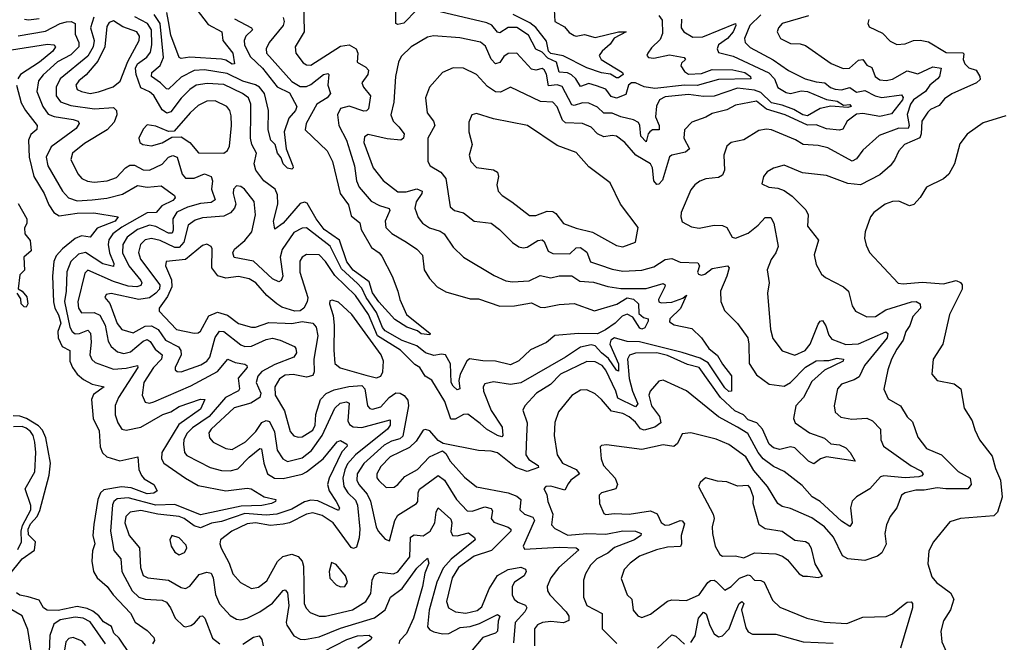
# Model space of a CAD drawing. Extents: x 1552033 to 1694788, y 811965 to 917215.
# Tile 361 of 632: x 1636574 to 1641212, y 893312 to 896243. Entities that reach past the tile are written whole.
import ezdxf

# ---------------------------------------------------------------- set-up
doc = ezdxf.new("R2010")
doc.units = 0

msp = doc.modelspace()

# ---------------------------------------------------------------- linework, layer by layer
at = {"layer": '0CON20XD'}
for points in [[(1637911.1, 896335), (1637913.5, 896186.5), (1637871.2, 896115), (1637874.7, 896084.7), (1637909.5, 896039.5), (1637925, 896030.4), (1637945, 896028.2), (1638085, 896118.1), (1638125, 896124.2), (1638159.5, 896105), (1638166.2, 896085), (1638163.2, 896043.2), (1638205, 896018.8), (1638216.2, 896005), (1638213.8, 895985), (1638185.9, 895945), (1638193.3, 895925), (1638225.9, 895885), (1638216.6, 895823.4), (1638206.7, 895813.2), (1638195, 895812.6), (1638125, 895836.4), (1638085, 895825.4), (1638071.6, 895795), (1638077.8, 895745), (1638112.8, 895675), (1638129.3, 895625), (1638150.4, 895555), (1638160.3, 895485), (1638172.5, 895455), (1638229.4, 895389.4), (1638267.9, 895367.9), (1638314.7, 895354.7), (1638317.2, 895345), (1638295.9, 895295), (1638299.1, 895265), (1638326.3, 895236.3), (1638395.8, 895195), (1638445, 895162.2), (1638471.3, 895135), (1638478.5, 895065), (1638503.6, 895025), (1638540.9, 894985), (1638581.3, 894961.3), (1638695, 894928.5), (1638735, 894928.2), (1638835, 894894.3), (1638905, 894895.6), (1638985, 894910.6), (1639025, 894890.2), (1639045, 894887.6), (1639115, 894901.8), (1639185, 894906.6), (1639281.9, 894871.9), (1639386, 894904), (1639435, 894933.2), (1639465, 894926.8), (1639489.1, 894905), (1639490.5, 894860.5), (1639511.7, 894841.7), (1639534.2, 894834.2), (1639535, 894823.3), (1639518.3, 894791.7), (1639505, 894785.6), (1639495, 894790.8), (1639462, 894842), (1639435, 894857.3), (1639412.3, 894847.7), (1639379.1, 894815), (1639333.6, 894783.6), (1639296.2, 894763.8), (1639205.4, 894765.4), (1639095, 894757), (1639055, 894723.3), (1638980.4, 894689.6), (1638925, 894637.8), (1638885, 894618.8), (1638815, 894635.7), (1638755, 894636.4), (1638693.4, 894646.6), (1638680.4, 894635), (1638648.3, 894575), (1638641.9, 894545), (1638646.5, 894505), (1638635, 894500.6), (1638615, 894518.5), (1638606.9, 894535), (1638602.6, 894622.6), (1638579.5, 894665), (1638561.5, 894668.5), (1638525, 894662.6), (1638485, 894674.1), (1638445, 894707.3), (1638375, 894732.4), (1638295, 894778.3), (1638283.3, 894793.3), (1638254.2, 894865), (1638205.4, 894935), (1638185, 894979.2), (1638165, 895000.6), (1638090.2, 895070.2), (1638036.8, 895176.8), (1637925, 895262.7), (1637905, 895261.9), (1637865, 895241.1), (1637809.6, 895160.4), (1637801.2, 895125), (1637812.6, 895035), (1637805.2, 895014.8), (1637795, 895009.3), (1637765, 895022.5), (1637675, 895106), (1637584.2, 895124.2), (1637577.2, 895145), (1637585, 895162.5), (1637635, 895203.5), (1637667.9, 895245), (1637685.3, 895325), (1637677.7, 895387.7), (1637633.3, 895445), (1637615, 895457.8), (1637595, 895460.8), (1637581.1, 895445), (1637578.8, 895425), (1637592.2, 895375), (1637585.3, 895355), (1637566.8, 895333.2), (1637535, 895318.7), (1637435, 895309.6), (1637400.2, 895299.8), (1637366.7, 895275), (1637347.6, 895195), (1637325, 895170.7), (1637305, 895171.3), (1637235, 895203.4), (1637195, 895213.2), (1637165, 895206.6), (1637143.5, 895185), (1637133.6, 895146.4), (1637142.1, 895115), (1637233.5, 894995), (1637232, 894975), (1637215.6, 894955), (1637185, 894933.6), (1637135, 894925.4), (1637005.3, 894954.7), (1636980.5, 894949.5), (1636975.5, 894935), (1636997.7, 894907.7), (1637033.5, 894813.5), (1637055, 894784.2), (1637108.3, 894768.3), (1637165, 894800.2), (1637195, 894801.6), (1637226, 894785), (1637260.3, 894735), (1637322.4, 894702.4), (1637332.7, 894685), (1637334.5, 894665), (1637305.5, 894605), (1637305.7, 894595), (1637315, 894586.9), (1637335, 894585.4), (1637427.5, 894617.5), (1637454.7, 894635), (1637469.7, 894655), (1637495, 894746.9), (1637515, 894776.9), (1637535, 894775.3), (1637615, 894713.1), (1637635, 894704.8), (1637665, 894705.6), (1637735, 894738), (1637765, 894743), (1637800, 894735), (1637867.5, 894705), (1637875.3, 894695), (1637877.5, 894675), (1637865.9, 894654.1), (1637775, 894620), (1637715, 894587.4), (1637694.8, 894565), (1637687.5, 894535), (1637709.4, 894485), (1637705, 894463.8), (1637661.9, 894438.1), (1637583.6, 894416.4), (1637476.2, 894315), (1637465, 894298), (1637467.9, 894275), (1637485, 894254.6), (1637545, 894224.1), (1637575, 894219.2), (1637637.9, 894255), (1637685.9, 894305), (1637715, 894346.3), (1637735, 894356.9), (1637751.2, 894351.2), (1637773.5, 894303.5), (1637786.8, 894216.8), (1637813.3, 894175), (1637835, 894163.8), (1637905, 894180.4), (1637949, 894215), (1637997.9, 894285), (1638057.6, 894415), (1638082.9, 894437.1), (1638113.9, 894443.9), (1638125, 894437.5), (1638119.4, 894355), (1638127.1, 894337.1), (1638145, 894326.2), (1638185, 894323.4), (1638318.6, 894358.6), (1638319.5, 894335), (1638306.8, 894315), (1638156.2, 894193.8), (1638117.6, 894152.4), (1638105, 894124.4), (1638095.5, 894085), (1638100.7, 894045), (1638119.1, 894015), (1638155, 893980.8), (1638165, 893957.5), (1638176.2, 893845), (1638173.3, 893803.2), (1638160.8, 893759.2), (1638146.9, 893753.1), (1638135, 893757.9), (1638050, 893875), (1637998.3, 893908.3), (1637955, 893921.8), (1637925, 893915.5), (1637845.2, 893874.8), (1637815, 893868.1), (1637755, 893861.3), (1637685, 893875.2), (1637645, 893869.8), (1637572.3, 893835), (1637520, 893795), (1637516.2, 893775), (1637522.1, 893755), (1637560.6, 893685), (1637577.7, 893635), (1637614.3, 893594.3), (1637665, 893565.4), (1637698.7, 893571.3), (1637738.6, 893601.4), (1637788, 893692), (1637813.6, 893716.4), (1637855, 893726.8), (1637886.2, 893716.2), (1637904.4, 893694.4), (1637911, 893671), (1637913.3, 893495), (1637922.5, 893472.5), (1637942.5, 893452.5), (1637985, 893435.3), (1638015, 893434.8), (1638142.2, 893465), (1638205, 893504.2), (1638227.7, 893542.3), (1638234.7, 893605), (1638245, 893629.1), (1638268.4, 893641.6), (1638335, 893633.7), (1638355, 893643.2), (1638411.7, 893715), (1638415, 893807.3), (1638431.7, 893818.3), (1638475, 893813.8), (1638506.6, 893835), (1638528.9, 893875), (1638535.3, 893924.7), (1638545, 893944.4), (1638605, 893892.5), (1638609.3, 893875), (1638604, 893834), (1638612.7, 893815), (1638635, 893812.7), (1638687.4, 893827.4), (1638716.9, 893805), (1638718.9, 893795), (1638605.9, 893704.1), (1638568.6, 893661.4), (1638539.5, 893595), (1638503.2, 893463.2), (1638494.1, 893385), (1638505, 893370.4), (1638525, 893360.9), (1638565, 893351.2), (1638595, 893354.2), (1638648.2, 893381.8), (1638695, 893387.1), (1638739, 893401), (1638825, 893442.9), (1638836.2, 893435), (1638828, 893412), (1638824.7, 893365.3), (1638814.7, 893355.3), (1638755.7, 893334.3), (1638697.8, 893265)], [(1637405, 896293.9), (1637461, 896221), (1637525.4, 896185), (1637530.7, 896145), (1637578.1, 896085), (1637585.3, 896034.8), (1637575, 896033), (1637545, 896052.5), (1637525, 896057.6), (1637375, 896067), (1637335, 896060.4), (1637325, 896064.4), (1637285, 896170.6), (1637275.4, 896234.6), (1637267.4, 896277.4)], [(1638445, 896289.6), (1638384, 896226), (1638355, 896219.5), (1638345.2, 896225.2), (1638345.1, 896285.1)], [(1639585, 896262.1), (1639599.9, 896239.9), (1639601.6, 896178.4), (1639590.9, 896149.1), (1639549.8, 896110.2), (1639532.5, 896085), (1639527.5, 896075), (1639536, 896065), (1639561.1, 896061.1), (1639635, 896076.8), (1639703.3, 896065), (1639710.8, 896055), (1639691, 896039), (1639688.8, 896025), (1639705, 895999.3), (1639725, 895986.2), (1639785, 895990.1), (1639835, 896008.7), (1639933.8, 896006.2), (1639989.7, 895995), (1640016.7, 895975), (1640017.5, 895965), (1639865, 895961.5), (1639765, 895933.3), (1639705, 895934.1), (1639565, 895918.3), (1639515, 895927), (1639475, 895945.2), (1639455, 895945.8), (1639441.5, 895935), (1639428.6, 895891.4), (1639385, 895874), (1639360.7, 895880.7), (1639335, 895916.3), (1639291.1, 895931.1), (1639255, 895943.1), (1639215, 895928.7), (1639193.2, 895965), (1639173.7, 895983.7), (1639155, 895992.6), (1639115.2, 895995.2), (1639102.2, 896042.2), (1639061.9, 896061.9), (1639035, 896090.1), (1639005, 896103.8), (1638969.8, 896169.8), (1638915, 896205.9), (1638875, 896206.8), (1638835, 896180.3), (1638825, 896183.5), (1638797.1, 896217.2), (1638775, 896228.7), (1638475, 896298)], [(1639091.3, 896291.3), (1639095.2, 896235), (1639139.8, 896209.8), (1639161.9, 896181.9), (1639185, 896168.6), (1639195, 896165.3), (1639235, 896173.3), (1639285, 896159.4), (1639395, 896185.9), (1639430, 896185), (1639373.6, 896156.4), (1639355, 896127.5), (1639317.1, 896095), (1639302.9, 896075), (1639312.7, 896055), (1639414, 895995), (1639417.1, 895985), (1639395, 895969.5), (1639385, 895969.4), (1639356.3, 895986.3), (1639315, 895993.4), (1639245, 896017), (1639133.4, 896073.4), (1639075, 896083.3), (1639064.4, 896095), (1639055, 896141.1), (1639005, 896205.8), (1638977.5, 896227.5), (1638897.8, 896267.7)], [(1636595.8, 896245.8), (1636615, 896241.9), (1636665, 896247.9)], [(1636923.7, 896255), (1636906.8, 896205), (1636924.1, 896145), (1636919.1, 896115), (1636895, 896071), (1636764.8, 895965), (1636745.2, 895925), (1636746, 895885), (1636765.5, 895855.5), (1636815, 895839), (1636926.2, 895823.8), (1637015, 895829.3), (1637030, 895815), (1637032, 895795), (1637018.9, 895761.1), (1636985.4, 895725), (1636879.3, 895660.7), (1636822.9, 895615), (1636815.4, 895585), (1636847.8, 895517.8), (1636865.7, 895495.7), (1636892.4, 895482.4), (1636925, 895478), (1636986.2, 895483.8), (1637030.1, 895499.9), (1637071.8, 895545), (1637092.4, 895557.6), (1637115, 895558.5), (1637155, 895536.4), (1637185, 895533.8), (1637245, 895563), (1637275, 895595.2), (1637295, 895603.6), (1637315.5, 895595.5), (1637339.7, 895515), (1637355, 895497.3), (1637395, 895497), (1637445, 895518), (1637475, 895505.4), (1637482, 895485), (1637477.1, 895445), (1637495, 895394.2), (1637475, 895381.6), (1637425, 895377.8), (1637365, 895360.8), (1637313.5, 895336.5), (1637294.6, 895305.4), (1637297.4, 895252.6), (1637291.5, 895238.5), (1637275, 895238.3), (1637215, 895269.1), (1637185, 895274.9), (1637128.9, 895255), (1637080.4, 895219.6), (1637059.1, 895185), (1637057.5, 895145), (1637087.6, 895085), (1637144.2, 895015), (1637149.1, 895005), (1637145, 894991.8), (1637124.8, 894985.2), (1637085, 894989), (1637015, 895011.1), (1636895, 895063.9), (1636880.5, 895049.5), (1636846.9, 894915), (1636851.4, 894885), (1636865, 894863.2), (1636925, 894864.5), (1636951.5, 894851.5), (1636975.7, 894805), (1636990.2, 894730.2), (1637005.3, 894705), (1637035, 894679.5), (1637065, 894671.1), (1637095, 894678.7), (1637155, 894729.2), (1637175, 894737.2), (1637188.2, 894728.2), (1637211.8, 894691.8), (1637245.3, 894665), (1637242.2, 894645), (1637203.6, 894606.4), (1637158.1, 894535), (1637150.3, 894475), (1637165, 894442.9), (1637185, 894438.2), (1637205, 894443.9), (1637380.6, 894519.4), (1637505, 894586.9), (1637555, 894644.5), (1637589, 894629), (1637635, 894620.8), (1637644.4, 894615), (1637645.3, 894605.3), (1637602.2, 894555), (1637608.5, 894505), (1637604.2, 894495.8), (1637543, 894465), (1637465.6, 894374.4), (1637387.8, 894322.2), (1637360.6, 894295), (1637346.5, 894265), (1637344.8, 894245), (1637350.8, 894205), (1637360.9, 894190.9), (1637471.4, 894135), (1637525, 894120.5), (1637565, 894119), (1637600.7, 894129.3), (1637655, 894184), (1637705, 894223.8), (1637712.1, 894222.1), (1637723.3, 894155), (1637741.6, 894105), (1637774.8, 894084.8), (1637815, 894083.3), (1637905, 894103.6), (1637925, 894114), (1638002.7, 894175), (1638068.5, 894255), (1638085, 894262.1), (1638114.6, 894245), (1638116.6, 894235), (1638091.6, 894208.4), (1638031.4, 894085), (1638023.9, 894055), (1638031.6, 894025), (1638065, 893974.6), (1638080.3, 893945), (1638075, 893932.7), (1637978.2, 893978.2), (1637945, 893981.7), (1637915, 893972.8), (1637855, 893939.1), (1637785, 893914.9), (1637735, 893910), (1637635, 893918), (1637525, 893880.9), (1637476.7, 893873.4), (1637425, 893850.8), (1637395, 893860.7), (1637348.6, 893895), (1637325, 893904.2), (1637225, 893915.6), (1637145, 893932.7), (1637093.5, 893925), (1637073.3, 893905), (1637068.7, 893875), (1637089.1, 893815), (1637137.4, 893757.4), (1637142.9, 893665), (1637155, 893627.1), (1637176.7, 893615), (1637275, 893604.8), (1637335, 893569.3), (1637355.3, 893564.7), (1637375, 893577.1), (1637418.4, 893631.6), (1637455, 893642.6), (1637475, 893637.2), (1637484.8, 893615), (1637496.8, 893536.8), (1637515, 893493.5), (1637565, 893438.5), (1637595, 893420.9), (1637615, 893417.9), (1637645, 893425.4), (1637705, 893455.2), (1637765, 893497.1), (1637815, 893556.2), (1637825, 893559.5), (1637834.7, 893544.7), (1637841.8, 893485), (1637829.3, 893405), (1637832.1, 893392.1), (1637865, 893342.5), (1637895, 893327.6), (1637915, 893325.8), (1637985, 893337.1), (1638085, 893379.4), (1638245, 893426.8), (1638294.7, 893465), (1638320.5, 893525), (1638375.1, 893564.9), (1638445, 893660.4)], [(1636905, 895895.7), (1636945, 895903), (1637013.5, 895926.5), (1637046.8, 895953.2), (1637083.8, 896046.2), (1637136.7, 896145), (1637138.3, 896165), (1637125.9, 896185.9), (1637060, 896210), (1637015, 896237.5), (1636995, 896228.9), (1636985, 896210.6), (1636975.2, 896115), (1636941.6, 896048.4), (1636887.4, 895982.6), (1636852.5, 895955), (1636837.7, 895935), (1636844.5, 895915), (1636864.5, 895904.5), (1636905, 895895.7)], [(1637815, 896252.5), (1637820, 896235), (1637815.3, 896215), (1637748.2, 896135), (1637734.7, 896105), (1637736.8, 896085), (1637855, 895951.2), (1637895, 895928.6), (1637925, 895929.1), (1637945, 895938.1), (1638005, 895984.7), (1638025, 895989.5), (1638030, 895985), (1638025.4, 895935), (1638038.4, 895895), (1638022.6, 895875), (1637973.3, 895845), (1637922.7, 895755), (1637918.5, 895725), (1638022.9, 895625), (1638047.4, 895575), (1638083.5, 895425), (1638122.1, 895372.1), (1638135, 895319.6), (1638176.6, 895286.6), (1638182.1, 895255), (1638230.7, 895170.7), (1638267.5, 895145), (1638279.3, 895129.3), (1638327.8, 895035), (1638355.6, 894965.6), (1638364.3, 894925), (1638395.8, 894855), (1638506.7, 894765), (1638505, 894760), (1638465.6, 894764.4), (1638447.9, 894777.9), (1638397.5, 894795), (1638341.1, 894831.1), (1638265, 894914.7), (1638235, 894957.3), (1638219.3, 895009.3), (1638145, 895063.6), (1638115, 895102.4), (1638080.3, 895205), (1638008.2, 895255), (1637971, 895305), (1637928.7, 895378.7), (1637915, 895384.7), (1637895, 895378.4), (1637815, 895285.2), (1637775, 895256.7), (1637768.8, 895295), (1637789.7, 895375), (1637788.6, 895418.6), (1637776.5, 895445), (1637723.8, 895483.8), (1637686.6, 895535), (1637678.5, 895565), (1637688.5, 895615), (1637666.7, 895655), (1637660.8, 895685), (1637662.2, 895797.8), (1637662.7, 895845), (1637651.2, 895875), (1637623.8, 895895), (1637535, 895938.5), (1637457.3, 895942.7), (1637404.5, 895935), (1637375, 895914.7), (1637335, 895874.2), (1637285, 895809.2), (1637266.8, 895803.2), (1637245, 895817.8), (1637205, 895886.2), (1637185, 895903.7), (1637145, 895922), (1637122.7, 895985), (1637119.6, 896015), (1637128.3, 896035), (1637173.2, 896066.8), (1637190, 896090), (1637196.2, 896125), (1637195.1, 896195), (1637176.4, 896225), (1637116.7, 896256.7)], [(1637585, 896247.6), (1637666.2, 896205), (1637670.4, 896195), (1637639.6, 896165), (1637631.6, 896145), (1637633.3, 896125), (1637660, 896070), (1637716.9, 896015), (1637787.3, 895927.3), (1637845, 895898), (1637879.5, 895835), (1637872.5, 895815), (1637840.8, 895779.2), (1637819.5, 895715), (1637829.2, 895635), (1637860.4, 895555), (1637862.2, 895545), (1637855, 895538.5), (1637835, 895544.5), (1637814.7, 895564.7), (1637805, 895592), (1637788.1, 895615), (1637777.5, 895655), (1637756, 895676), (1637744.6, 895724.6), (1637745.1, 895815.1), (1637727.2, 895895), (1637703.9, 895925), (1637685, 895937), (1637625, 895952.9), (1637550.3, 895990.3), (1637445, 896006.4), (1637395, 896004.5), (1637335, 895972), (1637275, 895915.9), (1637265, 895917.1), (1637236.3, 895946.3), (1637195.3, 895975), (1637195.8, 895995), (1637235, 896026.8), (1637251.6, 896065), (1637234.7, 896224.7), (1637207.7, 896267.7)], [(1639691.8, 896245), (1639689.2, 896205), (1639702, 896185), (1639745, 896161.1), (1639792.2, 896162.2), (1639945.6, 896225.6), (1639947.5, 896215), (1639934.3, 896185), (1639908.1, 896155), (1639865.3, 896125), (1639859.2, 896105), (1639865, 896089.1), (1639935, 896070.5), (1640102.4, 895992.4), (1640130.1, 895965), (1640145, 895924.2), (1640185, 895900.4), (1640205, 895895.2), (1640255, 895907.7), (1640285, 895904.9), (1640375, 895867.8), (1640425, 895860), (1640455, 895840), (1640483.8, 895843.8), (1640491.1, 895835), (1640475, 895828.9), (1640395, 895835.4), (1640344.9, 895825.1), (1640285, 895791), (1640262.4, 895795), (1640220, 895820), (1640165, 895841), (1640115, 895851.4), (1640065, 895899.9), (1640035, 895910.5), (1639955, 895919.9), (1639845, 895882.6), (1639795, 895881.1), (1639725, 895891.2), (1639615, 895880.4), (1639588.2, 895865), (1639573.5, 895836.5), (1639568.4, 895785), (1639586.7, 895745), (1639586.5, 895725), (1639555, 895724.3), (1639541.4, 895715), (1639533.6, 895705), (1639525, 895668.2), (1639499.6, 895695), (1639495.3, 895745), (1639488.6, 895758.6), (1639465, 895771.6), (1639405.5, 895785.5), (1639365, 895803.5), (1639325, 895803.4), (1639295, 895831.1), (1639255, 895850.7), (1639225, 895851.1), (1639185, 895838.2), (1639175, 895841.5), (1639128.7, 895928.6), (1639106, 895936), (1639065, 895931.8), (1639055.7, 895985.7), (1639045, 896006.9), (1639035, 896013.1), (1639005, 896005.3), (1638985, 896009.6), (1638915, 896085.5), (1638875, 896083.6), (1638855, 896069.1), (1638835, 896041.5), (1638815, 896034.6), (1638795, 896057.3), (1638767.6, 896117.6), (1638745, 896136.7), (1638647.1, 896157.1), (1638522.7, 896167.3), (1638495, 896160), (1638417.5, 896115), (1638370.8, 896069.2), (1638357.7, 896042.3), (1638344.6, 895975), (1638335.4, 895855), (1638322.7, 895795), (1638333.5, 895765), (1638359.3, 895739.3)], [(1640065, 896265.9), (1640013.7, 896215), (1639988.4, 896155), (1639991.9, 896135), (1640015, 896111.6), (1640123.2, 896053.2), (1640195, 896003.3), (1640274.1, 895964.1), (1640325, 895950), (1640366, 895946), (1640393.6, 895923.6), (1640415, 895916.1), (1640445, 895912.9), (1640485, 895923.5), (1640515, 895902.3), (1640555, 895908.9), (1640603.8, 895883.8), (1640635, 895877.2), (1640728.4, 895888.4), (1640736.2, 895876.2), (1640732.9, 895865), (1640680.7, 895799.3), (1640625, 895787.6), (1640545, 895801.2), (1640515, 895797.4), (1640472.1, 895765), (1640451.7, 895728.3), (1640435, 895722.1), (1640375, 895729.8), (1640325, 895747.8), (1640285, 895746.2), (1640180, 895795), (1640092, 895822), (1640045, 895858.6), (1639945, 895839.8), (1639905, 895819.3), (1639835, 895801.5), (1639806.4, 895783.6), (1639739.5, 895760.5), (1639705.6, 895725), (1639702.8, 895685), (1639729.5, 895635), (1639710.2, 895619.8), (1639645, 895605.3), (1639635, 895596.7), (1639602.5, 895487.5), (1639585, 895469.1), (1639575, 895467.5), (1639560.8, 895485), (1639555.2, 895545), (1639545, 895563.8), (1639475.9, 895605.9), (1639424.5, 895665), (1639385, 895694.5), (1639365, 895698.5), (1639325, 895690.8), (1639296.2, 895706.2), (1639265, 895736.9), (1639225, 895754.1), (1639145, 895757.3), (1639130.4, 895770.4), (1639105, 895833.3), (1639085.2, 895855.2), (1639027.2, 895857.2), (1638885, 895924.5), (1638838.9, 895901.1), (1638815, 895903.9), (1638778, 895928), (1638725, 895984.4), (1638664, 896014), (1638615, 896016.2), (1638565, 895994.5), (1638504.5, 895925), (1638484.6, 895875), (1638492.7, 895805), (1638522.7, 895765), (1638530, 895745), (1638496.2, 895685), (1638495.6, 895575), (1638507.1, 895555), (1638556.9, 895525), (1638580.6, 895495), (1638601.5, 895361.5), (1638621.2, 895345), (1638665, 895333.8), (1638715, 895294.6), (1638795, 895284.4), (1638834.4, 895255), (1638894.4, 895194.4), (1638925.6, 895174.4), (1638945, 895168.9), (1638965, 895172.7), (1639015, 895203.3), (1639035, 895206.9), (1639045, 895199.4), (1639063.6, 895153.6), (1639085, 895141.6), (1639165, 895141.4), (1639195, 895168.4), (1639215, 895170.6), (1639245, 895149.1), (1639262.8, 895102.8), (1639305, 895089), (1639365, 895068.3), (1639415, 895059.4), (1639505, 895063.2), (1639560.9, 895079.1), (1639615, 895114.5), (1639645, 895118.9), (1639685, 895100.9), (1639768.5, 895098.5), (1639775.5, 895085), (1639766.4, 895055), (1639770.6, 895045), (1639785, 895040.4), (1639800.6, 895045), (1639835, 895071.3), (1639907.5, 895085), (1639915.6, 895075), (1639905.4, 895035), (1639875.4, 894965), (1639876.9, 894916.9), (1639894.6, 894874.6), (1639955, 894813.3), (1640003.3, 894745), (1640008.9, 894715), (1640009.7, 894625), (1640045, 894571.5), (1640105, 894527.5), (1640175, 894518.2), (1640205, 894535.3), (1640275, 894606.6), (1640325, 894637.1), (1640361.7, 894638.3)], [(1640288.8, 896261.2), (1640165.7, 896224.3), (1640147.5, 896205), (1640141.5, 896185), (1640156.9, 896155), (1640205, 896131.5), (1640249.8, 896129.8), (1640275, 896121.8), (1640396.5, 896036.5), (1640452.6, 896012.6), (1640482.5, 896015), (1640525, 896052), (1640545, 896056.2), (1640565, 896029.2), (1640587.5, 896017.5), (1640604.2, 895975), (1640625, 895960.4), (1640655, 895957.1), (1640685, 895962.3), (1640755, 896002.2), (1640805, 895988), (1640875, 896020.6), (1640914.5, 896014.5), (1640906.1, 895975), (1640897.9, 895965), (1640860.9, 895935), (1640841.4, 895905), (1640784.5, 895865), (1640770.4, 895845), (1640753.7, 895796.3), (1640763.2, 895745), (1640759, 895731), (1640715, 895731.9), (1640622.1, 895697.9), (1640545, 895628.5), (1640515, 895587.9), (1640495, 895577.3), (1640380.6, 895639.4), (1640335, 895650.3), (1640265, 895655.9), (1640227.6, 895677.6), (1640115, 895724.1), (1640092.3, 895727.7), (1640055, 895720.9), (1639985, 895677.5), (1639925.9, 895664.1), (1639905, 895648.1), (1639890.3, 895605), (1639893.1, 895535), (1639885, 895511.1), (1639865, 895500.4), (1639806.2, 895493.8), (1639777.6, 895482.4), (1639753.7, 895466.3), (1639735, 895442), (1639690, 895335), (1639687.5, 895315), (1639695, 895292), (1639737.9, 895267.9), (1639775, 895261.4), (1639844.7, 895275.3), (1639885, 895273.9), (1639905, 895264.4), (1639929.6, 895219.6), (1639945, 895214.6), (1640005, 895237.6), (1640052.3, 895275), (1640085, 895311.8), (1640112.1, 895312.1), (1640125.6, 895285), (1640146.9, 895175), (1640135.3, 895144.7), (1640113.8, 895113.8), (1640094.5, 895065), (1640104.3, 895005), (1640097.1, 894955), (1640110, 894785), (1640121.7, 894741.7), (1640165, 894684.4), (1640225, 894664), (1640274.6, 894685), (1640296.7, 894715), (1640335, 894808.9), (1640345, 894824.3), (1640355, 894827.5), (1640371.9, 894801.9), (1640385, 894758.5), (1640399.7, 894739.7), (1640465.3, 894714.7), (1640525, 894716.7), (1640654.3, 894774.3), (1640662.9, 894765), (1640659.6, 894745), (1640553.9, 894615), (1640528.2, 894561.8), (1640505, 894547.2), (1640445, 894527.1), (1640426.2, 894505), (1640410.4, 894425), (1640415.5, 894395), (1640442.6, 894372.6), (1640492.9, 894362.9), (1640565, 894367.1), (1640590.8, 894355), (1640629.4, 894315), (1640629.5, 894265), (1640642.5, 894235), (1640773.4, 894143.4), (1640819, 894119), (1640830, 894105), (1640822.9, 894095), (1640808.8, 894091.2), (1640745, 894086), (1640645, 894096.5), (1640628.5, 894091.5), (1640578.5, 894035), (1640515, 893996.7), (1640495, 893975.7), (1640487.5, 893945), (1640495.3, 893875), (1640485, 893857.5), (1640445, 893882.1), (1640345, 893975.3), (1640306.9, 893996.9), (1640259.6, 894049.6), (1640175.5, 894115.5), (1640125, 894140.2), (1640076.1, 894176.1), (1640052.7, 894205), (1640003.2, 894295), (1639955, 894324.8), (1639865, 894373.4), (1639715, 894495.6), (1639605, 894545.7), (1639585, 894541.2), (1639544.4, 894495), (1639537.7, 894475), (1639550.5, 894425), (1639587, 894375), (1639594.1, 894345), (1639565, 894325.5), (1639515, 894310.3), (1639497.5, 894317.5), (1639475, 894348.9), (1639445, 894374), (1639415, 894388.5), (1639360.8, 894400.8), (1639315, 894455.5), (1639285, 894481.1), (1639245, 894501.1), (1639215, 894498.5), (1639175, 894473.1), (1639112.4, 894397.6), (1639094, 894346), (1639091.5, 894285), (1639105.3, 894195), (1639130.7, 894155), (1639195.4, 894125), (1639211.2, 894105), (1639169.5, 894075), (1639158.1, 894058.1), (1639142.3, 894027.7), (1639075, 894046.5), (1639052.5, 894045), (1639042, 894035), (1639057.5, 894007.5), (1639060.9, 893975), (1639084.7, 893915), (1639079.6, 893865), (1639095, 893847.9), (1639156, 893816), (1639245, 893823.8), (1639335, 893821.6), (1639415, 893836.1), (1639475, 893834.6), (1639501.4, 893825), (1639500, 893815), (1639469.2, 893795), (1639375, 893758.8), (1639345, 893731.5), (1639293.1, 893705), (1639262, 893675), (1639238.8, 893635), (1639229.3, 893605), (1639230.4, 893525), (1639245.6, 893485), (1639317.1, 893447.1), (1639316.9, 893375), (1639387.2, 893307.2)], [(1640573.6, 896243.6), (1640568.8, 896225), (1640575, 896210), (1640638.8, 896178.8), (1640675, 896142.5), (1640705, 896125.8), (1640745, 896129.4), (1640784.5, 896145.5), (1640815, 896146.7), (1640855, 896138.1), (1640938.3, 896088.3), (1641017, 896087), (1641022, 896082), (1641018.8, 896055), (1641025.3, 896035), (1641045, 896015.9), (1641080, 896005), (1641096.9, 895975), (1641098.1, 895961.9), (1641080.8, 895945), (1640965, 895894.5), (1640930, 895870), (1640905, 895839.4), (1640865, 895820.6), (1640851.9, 895808.1), (1640823.3, 895765), (1640820.9, 895705), (1640813.5, 895686.5), (1640741.1, 895655), (1640714.3, 895625.7), (1640695, 895581.9), (1640674.4, 895555), (1640625, 895512.2), (1640535, 895464.8), (1640475, 895472.5), (1640375, 895508.9), (1640262, 895522), (1640175, 895558.1), (1640125, 895544.2), (1640095, 895527.1), (1640077.5, 895505), (1640070, 895470), (1640102.5, 895455), (1640145, 895450), (1640175, 895438.1), (1640212.1, 895412.1), (1640277.4, 895347.4), (1640287.5, 895325), (1640285, 895271.2), (1640336.4, 895205), (1640315.7, 895135.7), (1640325, 895090), (1640351.2, 895045), (1640369.5, 895029.5), (1640455, 894985.6), (1640478.6, 894965), (1640495, 894896.2), (1640510.9, 894870.9), (1640565, 894844.4), (1640605, 894845.4), (1640653.4, 894876.6), (1640775, 894915.2), (1640796.7, 894916.7), (1640815.6, 894905), (1640817.5, 894885), (1640781.4, 894845), (1640767.4, 894802.6), (1640748, 894775), (1640735.9, 894734.1), (1640705, 894691.9), (1640680.8, 894645), (1640662.7, 894595), (1640643.9, 894503.9), (1640665, 894458.1), (1640722.5, 894425), (1640753.9, 894373.9), (1640779.2, 894349.2), (1640805, 894278), (1640845.6, 894225), (1640916.7, 894195), (1640995, 894116.9), (1641051.1, 894085), (1641056.4, 894055), (1641040.8, 894035), (1640935.7, 894034.3), (1640895, 894039.6), (1640835, 894028.6), (1640795, 894028.2), (1640745, 894015.4), (1640727.5, 894005), (1640705.3, 893944.7), (1640675, 893903.8), (1640656.9, 893865), (1640649.5, 893825), (1640655.4, 893774.6), (1640635, 893733.3), (1640615, 893718.2), (1640555, 893697), (1640475, 893705.7), (1640449, 893719), (1640407.7, 893807.7), (1640365.3, 893855), (1640305, 893898.5), (1640205, 893941.6), (1640165, 893951.6), (1640145.2, 893965.2), (1640096.6, 894045), (1640031.6, 894121.6), (1639994.5, 894184.5), (1639915, 894243.5), (1639855, 894268.2), (1639735, 894298.8), (1639695, 894293.3), (1639672.5, 894247.5), (1639655, 894233.8), (1639605, 894242.1), (1639505, 894220), (1639338, 894242), (1639315, 894238.8), (1639308.3, 894231.7), (1639312.9, 894175), (1639324.5, 894145), (1639378.5, 894085), (1639390.5, 894055), (1639381.2, 894035), (1639314.6, 894015.4), (1639302.9, 894005), (1639304.4, 893965), (1639325, 893918), (1639335, 893913.3), (1639375, 893919.2), (1639445, 893915.8), (1639545, 893931.1), (1639577, 893917), (1639596.1, 893876.1), (1639614, 893864), (1639635, 893864.7), (1639685, 893886), (1639695, 893883.5), (1639705, 893870), (1639690.4, 893815), (1639692, 893775), (1639687.2, 893762.7), (1639625, 893760.4), (1639573, 893747), (1639493.2, 893716.8), (1639450, 893685), (1639421.4, 893655), (1639407.7, 893612.3), (1639435, 893536.2), (1639457.8, 893515), (1639463, 893463), (1639485, 893436.9), (1639505, 893429.4), (1639545, 893444.4), (1639625, 893505.5), (1639645, 893511.5), (1639715, 893509.5), (1639774.4, 893535), (1639815, 893593.3), (1639827.4, 893602.6), (1639845, 893604.1), (1639855, 893598.2), (1639895, 893557.3), (1639925, 893574.6), (1639965, 893613.3), (1640005, 893629.7), (1640015, 893627.3), (1640035.3, 893605.2), (1640065, 893602.9), (1640081.2, 893595), (1640120.6, 893510.6), (1640155, 893477.1), (1640281.2, 893425), (1640365, 893407.3), (1640470.1, 893399.9), (1640545, 893430.4), (1640655, 893433.4), (1640685, 893446.9), (1640735, 893487.1), (1640755, 893501.8), (1640773.1, 893503.1), (1640779.4, 893495), (1640779.6, 893475), (1640722.5, 893285)], [(1636566.7, 896166.7), (1636695, 896189.5), (1636765, 896224.5), (1636795, 896232.5), (1636816.2, 896235), (1636834.3, 896224.3), (1636835.2, 896175), (1636853, 896135), (1636851.9, 896115), (1636815, 896078), (1636751.4, 896045), (1636685, 895982.7), (1636663, 895955), (1636654.8, 895904.8), (1636682.2, 895835), (1636708.5, 895798.5), (1636736.7, 895786.7), (1636825, 895773.5), (1636849.2, 895765), (1636854.5, 895755), (1636839, 895731), (1636722.6, 895645), (1636699.2, 895595), (1636706.2, 895555), (1636775.8, 895435), (1636803.7, 895403.7), (1636845, 895389.8), (1636915, 895394.5), (1636985, 895403.5), (1637058.4, 895421.6), (1637128.3, 895461.7), (1637175, 895454.8), (1637240.7, 895460.7), (1637302.2, 895415), (1637306.9, 895405), (1637295, 895391.7), (1637243.6, 895366.4), (1637216.5, 895335), (1637175, 895334.1), (1637055, 895266), (1637013, 895235), (1636994.1, 895205.9), (1636990, 895185), (1636996.1, 895145), (1637016.9, 895095), (1637015, 895080.9), (1636965, 895093.5), (1636883.4, 895146.6), (1636850.1, 895139.9), (1636814.8, 895105), (1636796.3, 895056.3), (1636793.1, 894965), (1636784.1, 894915.9), (1636809.5, 894795), (1636821.1, 894775), (1636835, 894764.8), (1636855, 894765.2), (1636895, 894781.2), (1636907.2, 894767.2), (1636911, 894725), (1636904.7, 894665), (1636913.8, 894643.8), (1636928.9, 894628.9), (1637015, 894597.8), (1637075, 894602), (1637129.2, 894615), (1637129.6, 894605), (1637038.9, 894465), (1637023.9, 894426.1), (1637022.9, 894382.9), (1637035.3, 894345.3), (1637055.4, 894315.4), (1637075, 894310), (1637145, 894324.8), (1637247.7, 894385), (1637285, 894396.6), (1637325, 894422.3), (1637425, 894457.2), (1637445.5, 894455.5), (1637425, 894409.8), (1637323.4, 894336.6), (1637242.6, 894205), (1637241.1, 894175), (1637253.2, 894155), (1637354.2, 894084.2), (1637415, 894051), (1637544.2, 894025.8), (1637645, 894038.2), (1637664.7, 894034.7), (1637725, 893996.4), (1637780, 893985), (1637778.8, 893975), (1637760, 893965), (1637713.6, 893956.4), (1637616.6, 893953.4), (1637425, 893912.4), (1637305, 893960.4), (1637215, 893958.2), (1637085, 893992.1), (1637032.6, 893987.4), (1637017.5, 893975), (1637010.9, 893959.1), (1637000.9, 893835), (1637017.1, 893745), (1637050, 893705), (1637055.2, 893645), (1637068.8, 893618.8), (1637104, 893555), (1637135, 893525.2), (1637165, 893514.7), (1637245, 893510.3), (1637265, 893501.1), (1637284.7, 893475), (1637306.2, 893425), (1637345, 893388.5), (1637355, 893384.5), (1637379.4, 893390.6), (1637397.5, 893402.5), (1637425, 893435.5), (1637435, 893436.4), (1637445.8, 893425), (1637482, 893332), (1637516.5, 893305)], [(1636535, 896100.3), (1636705, 896128), (1636734.2, 896125), (1636741.8, 896115), (1636729.7, 896095), (1636667.3, 896042.7), (1636577.1, 895985), (1636565.2, 895965)], [(1636558.9, 895935), (1636581.3, 895851.3), (1636601.6, 895815), (1636656.5, 895745), (1636653.9, 895726.1), (1636626.9, 895703.1), (1636614.7, 895675), (1636619.1, 895595), (1636640.3, 895505), (1636689.5, 895425), (1636711.5, 895371.5), (1636734.8, 895334.8), (1636760.1, 895320.1), (1636845, 895332.6), (1636923.7, 895333.7), (1637037.5, 895315), (1637023.2, 895295), (1636938.9, 895261.1), (1636905, 895219.4), (1636864.7, 895224.7), (1636835, 895213.6), (1636774.7, 895165), (1636745, 895130.7), (1636735.1, 895104.9), (1636728.8, 895035), (1636733.6, 894915), (1636739.2, 894885), (1636757, 894853), (1636767.7, 894815), (1636753.6, 894775), (1636754.6, 894744.6), (1636774.6, 894704.6), (1636810, 894685), (1636809.8, 894635), (1636822, 894605), (1636845, 894574.3), (1636875, 894549), (1636915, 894527.4), (1636971.2, 894515), (1636920.8, 894479.2), (1636911.8, 894455), (1636920, 894365), (1636947.8, 894307.8), (1636952.8, 894232.8), (1636963.3, 894203.3), (1636984.8, 894184.8), (1637045, 894166.6), (1637130, 894185), (1637135.4, 894125), (1637147.2, 894097.2), (1637160.8, 894080.9), (1637205, 894055.5), (1637221.2, 894025), (1637205, 894014.4), (1637175, 894010.9), (1637098.8, 894038.8), (1637054.1, 894044.1), (1636970.4, 894029.6), (1636954.9, 894015.1), (1636941.2, 893985), (1636923.6, 893866.4), (1636918.6, 893815), (1636927.2, 893775), (1636916.8, 893743.2), (1636913.5, 893693.5), (1636921.8, 893645), (1636938.9, 893615), (1636986.5, 893575), (1637013.3, 893535), (1637095, 893448.6), (1637117.1, 893407.1), (1637175, 893368), (1637206, 893335), (1637209.3, 893320.7), (1637200, 893305)], [(1637535, 895614.4), (1637552.8, 895627.2), (1637562.7, 895647.3), (1637571.9, 895745), (1637570.3, 895790.2), (1637563.2, 895815), (1637548.8, 895835), (1637495, 895860.3), (1637455, 895859.5), (1637415, 895838.9), (1637376.4, 895805), (1637301.1, 895718.9), (1637275, 895716.2), (1637215, 895740.9), (1637175, 895748.6), (1637155, 895728), (1637135.7, 895685), (1637139.2, 895665), (1637154, 895655), (1637195, 895648.4), (1637245, 895663.6), (1637290, 895690), (1637335, 895691.5), (1637375.2, 895665.2), (1637416.7, 895616.7), (1637535, 895614.4)], [(1639415, 895173.5), (1639474.2, 895195.8), (1639487.5, 895265), (1639404.2, 895374.2), (1639354.7, 895474.8), (1639255, 895550.9), (1639195, 895617.1), (1639105, 895650.8), (1638965.6, 895745.6), (1638805, 895776.5), (1638725, 895801.1), (1638703.8, 895795), (1638689.1, 895760.9), (1638689.6, 895715), (1638704.5, 895655), (1638690.9, 895605), (1638699.2, 895575), (1638725, 895547.3), (1638805, 895536.5), (1638825, 895525.8), (1638828.9, 895505), (1638820.6, 895465), (1638827.1, 895435), (1638845.8, 895415), (1638891.9, 895385), (1638975, 895320.6), (1639005, 895320.8), (1639058.5, 895341.5), (1639085, 895340.7), (1639099.9, 895329.9), (1639135, 895283.8), (1639195, 895261.3), (1639272.7, 895242.7), (1639385, 895180.5), (1639415, 895173.5)], [(1641219.5, 895790.5), (1641112, 895758), (1641036.4, 895703.6), (1641002.1, 895657.9), (1640977.1, 895565), (1640950, 895515), (1640925, 895494.3), (1640845.6, 895454.4), (1640815, 895406.2), (1640785, 895373.3), (1640765, 895366.2), (1640715, 895388.1), (1640685, 895387.5), (1640650, 895375), (1640597.1, 895335), (1640581.5, 895315), (1640556.7, 895245), (1640553.8, 895215), (1640560.8, 895180.8), (1640577.3, 895147.3), (1640712, 895002), (1640735, 894998.9), (1640825, 895007.6), (1640925, 894999.7), (1640985, 895014.6), (1641005, 895006.4), (1641013.5, 894995), (1641013.6, 894975), (1640953.1, 894855), (1640921.8, 894715), (1640876.7, 894645), (1640870.6, 894575), (1640896.2, 894545), (1640975, 894528.1), (1641006.7, 894505), (1641022.2, 894415), (1641060, 894355), (1641072.4, 894312.4), (1641095.6, 894265), (1641155, 894188), (1641170.3, 894130.3), (1641193.7, 894075), (1641201.3, 893995), (1641179.2, 893925), (1641162.8, 893907.2), (1641005.5, 893894.5), (1640955, 893878.6), (1640878, 893785), (1640856.8, 893743.2), (1640851.7, 893681.7), (1640870.9, 893620.9), (1640893.2, 893593.2), (1640957.8, 893545), (1640973.6, 893515), (1640958.5, 893465), (1640925, 893413.3), (1640912.9, 893365), (1640917.8, 893315), (1640953.2, 893235)], [(1638359.3, 895739.3), (1638385.5, 895705), (1638381.9, 895685), (1638368.8, 895675), (1638305, 895681.4), (1638215, 895702.1), (1638198.2, 895691.8), (1638195.3, 895665), (1638239.3, 895545), (1638285.7, 895485.7), (1638355, 895432.1), (1638395, 895432.5), (1638445, 895446), (1638469.6, 895435), (1638468.7, 895425), (1638441.9, 895385), (1638435.3, 895355.3), (1638451, 895311), (1638471.8, 895285), (1638503.5, 895263.5), (1638555, 895246.8), (1638572.7, 895235), (1638615, 895171.9), (1638665, 895125.7), (1638808.1, 895038.1), (1638864, 895014), (1638895, 895008.2), (1638973.9, 895013.9), (1639025, 895038.4), (1639075, 895028.2), (1639115, 895037.6), (1639175, 895037.1), (1639212.6, 895012.6), (1639277.5, 895007.5), (1639345, 894987.6), (1639405, 894978), (1639525, 894977), (1639605, 895001.3), (1639614.5, 894995), (1639612.9, 894985), (1639582.7, 894925), (1639584.4, 894915), (1639595, 894910), (1639645, 894913.9), (1639697.8, 894932.2), (1639715.6, 894945.6), (1639686.8, 894883.2), (1639636.8, 894835), (1639635, 894821.4), (1639656.6, 894806.6), (1639739.4, 894789.4), (1639785.9, 894745.9), (1639819.7, 894695), (1639861.6, 894661.6), (1639885, 894620.6), (1639927, 894567), (1639926.4, 894493.6), (1639915, 894493.2), (1639895, 894510.2), (1639817.4, 894627.4), (1639778.9, 894648.9), (1639695, 894676.3), (1639493.3, 894726.7), (1639435, 894727.3), (1639375, 894744.7), (1639358.1, 894735), (1639353.9, 894715), (1639395, 894622.7), (1639395, 894588.9), (1639385, 894593.1), (1639348.1, 894648.1), (1639314, 894674), (1639285, 894707.7), (1639265, 894711.7), (1639215, 894701.3), (1639145, 894653.7), (1638935, 894532.8), (1638885, 894525.2), (1638805, 894538.8), (1638765, 894528.5), (1638756.9, 894515), (1638757.9, 894495), (1638795, 894403.1), (1638846.8, 894325), (1638849.5, 894285), (1638845, 894278.6), (1638825, 894285.3), (1638773.1, 894315), (1638742.1, 894342.1), (1638685, 894386.5), (1638665, 894384.7), (1638625, 894362.2), (1638605, 894362.5), (1638576, 894445), (1638515.9, 894545.9), (1638484.1, 894565), (1638458.4, 894605), (1638435, 894619.8), (1638367.2, 894687.2), (1638258.8, 894755), (1638216.2, 894855), (1638155, 894945.2), (1638058.1, 895038.1), (1638015, 895105.3), (1637985, 895136.4), (1637925, 895138.2), (1637905, 895124.5), (1637893.5, 895106.5), (1637893.5, 895055), (1637930.5, 894935), (1637927.9, 894915), (1637913, 894885), (1637895, 894873.1), (1637870.1, 894870.1), (1637809.3, 894889.3), (1637785.4, 894905.4), (1637737.9, 894945), (1637685.9, 895005), (1637655, 895023.7), (1637605, 895034.3), (1637545, 895026), (1637506.4, 895036.4), (1637479.2, 895075), (1637480.6, 895165), (1637475, 895176), (1637455, 895185.6), (1637435, 895179.4), (1637355, 895114.3), (1637264.2, 895105), (1637260.7, 895085), (1637288.2, 895018.2), (1637290.9, 894985), (1637270.7, 894939.3), (1637231.1, 894885), (1637230.3, 894870.3), (1637312.7, 894785), (1637395, 894767.2), (1637415, 894768.5), (1637425, 894776.5), (1637465, 894848.7), (1637505, 894866), (1637552.4, 894852.4), (1637605, 894812.9), (1637665, 894795.9), (1637685, 894795.8), (1637748, 894818), (1637825, 894814), (1637855, 894812.8), (1637905, 894822.9), (1637954.4, 894814.4), (1637970.8, 894795), (1637977.4, 894755), (1637959.3, 894645), (1637961.6, 894585), (1637955, 894567.5), (1637925, 894560.2), (1637862.6, 894572.6), (1637825, 894569.1), (1637797, 894553), (1637775.2, 894515), (1637777.3, 894475), (1637821.4, 894401.4), (1637847.2, 894305), (1637865, 894284.7), (1637885, 894277.5), (1637905, 894280), (1637955, 894310.9), (1637965.4, 894335), (1637969.4, 894385), (1637991.3, 894455), (1638016.9, 894483.1), (1638055, 894501.3), (1638123.6, 894516.4), (1638185, 894521.7), (1638199.8, 894505), (1638211.8, 894425), (1638222.5, 894412.5), (1638235, 894409), (1638275, 894420.8), (1638313.5, 894465), (1638345, 894485.8), (1638366.2, 894485), (1638385, 894474.6), (1638401.4, 894451.4), (1638405.2, 894425), (1638378.2, 894281.8), (1638365, 894269.7), (1638325, 894259.3), (1638290.4, 894239.6), (1638195, 894154.3), (1638162.8, 894105), (1638162.6, 894075), (1638170.6, 894055), (1638210, 894010), (1638227, 893977), (1638252.6, 893855), (1638262.9, 893835), (1638295, 893797.5), (1638315, 893790), (1638341.1, 893885), (1638355, 893910), (1638442.5, 893965), (1638448.9, 893975), (1638450.6, 894015), (1638457.4, 894032.6), (1638545, 894096.8), (1638575, 894075.3), (1638630.8, 893985), (1638681.6, 893931.6), (1638705, 893929.8), (1638765, 893950.5), (1638795, 893941.8), (1638801.4, 893931.4), (1638795.3, 893895), (1638808, 893878), (1638874.4, 893854.4), (1638887.8, 893845), (1638887.5, 893835), (1638795.6, 893744.4), (1638715, 893717.4), (1638641.1, 893665), (1638610.2, 893615), (1638584.4, 893504.4), (1638593.4, 893475), (1638626.3, 893456.3), (1638675, 893450), (1638728.9, 893461.1), (1638750.5, 893479.5), (1638785, 893564.1), (1638825, 893626.8), (1638875, 893655.2), (1638935, 893665.7), (1638956.3, 893656.3), (1638958.8, 893645), (1638949.5, 893625), (1638904.5, 893595), (1638893.1, 893575), (1638894.1, 893535), (1638903.4, 893515), (1638920.8, 893500.8), (1638956.7, 893486.7), (1638962.8, 893475), (1638952.6, 893455), (1638907.6, 893405), (1638900.1, 893309.9)], [(1636567.3, 895377.3), (1636606.9, 895305), (1636607.1, 895282.9), (1636597, 895263), (1636597.5, 895235), (1636623.6, 895203.6), (1636627.5, 895155), (1636592.5, 895125), (1636596.2, 895063.8), (1636575, 895042.5), (1636566.7, 894976.7), (1636585.4, 894965.4), (1636607.9, 894937.9), (1636612.2, 894905), (1636605, 894890), (1636595, 894890.6), (1636580.8, 894905), (1636578.6, 894928.6), (1636561.5, 894955)], [(1638255, 894556.9), (1638275, 894564.6), (1638284.7, 894585), (1638288.2, 894635), (1638276.6, 894665), (1638138.5, 894855), (1638075, 894913.3), (1638045, 894922.5), (1638035, 894918.8), (1638033.3, 894905), (1638050, 894850), (1638054.8, 894805), (1638053, 894687), (1638058.2, 894625), (1638084.1, 894604.1), (1638205, 894569.8), (1638255, 894556.9)], [(1640361.7, 894638.3), (1640385, 894638), (1640425, 894649.2), (1640454, 894645), (1640453.3, 894635), (1640365, 894593.4), (1640305, 894540), (1640265.2, 894464.8), (1640229.1, 894425), (1640218.6, 894365), (1640227.5, 894345), (1640295, 894298), (1640365, 894272.5), (1640395, 894246.3), (1640435, 894241), (1640465, 894227.4), (1640485.9, 894205.9), (1640510, 894165), (1640375, 894185.8), (1640346.2, 894175), (1640315, 894152), (1640290, 894165), (1640225, 894228.2), (1640205, 894231.8), (1640155, 894220), (1640125, 894227.7), (1640104.3, 894244.3), (1640072.2, 894315), (1640046.7, 894345), (1640005, 894358.7), (1639983.2, 894383.2), (1639942.1, 894402.1), (1639875.4, 894465), (1639775, 894606.3), (1639719.8, 894619.8), (1639625, 894661.7), (1639575, 894674), (1639475, 894672.7), (1639445.9, 894664.1), (1639437.4, 894645), (1639444.5, 894554.5), (1639459.8, 894495), (1639485.1, 894435), (1639475, 894420.9), (1639391.4, 894461.4), (1639381.4, 894495), (1639335, 894593.4), (1639317.5, 894615), (1639285, 894632.2), (1639245, 894634.3), (1639120.9, 894575), (1639073.6, 894526.4), (1639008.9, 894485), (1638952.9, 894425), (1638944.4, 894405), (1638964.8, 894345), (1638960.7, 894280.7), (1638958.3, 894195), (1638972.9, 894172.9), (1639016.7, 894145), (1639017.1, 894135), (1638965, 894116.5), (1638910.2, 894135), (1638825, 894204.3), (1638795, 894212.5), (1638734.6, 894214.6), (1638567.9, 894247.9), (1638545, 894262.2), (1638505, 894308.1), (1638485, 894314.3), (1638475, 894310.8), (1638441.1, 894258.9), (1638410.2, 894229.8), (1638318.2, 894185), (1638275, 894139.3), (1638256, 894105), (1638256.6, 894086.6), (1638265, 894073.5), (1638300.8, 894040.8), (1638337.3, 894042.7), (1638355, 894054.4), (1638387.7, 894092.3), (1638447.7, 894125), (1638504.8, 894185.2), (1638565, 894213.1), (1638581.1, 894201.1), (1638601.5, 894165), (1638669.7, 894089.7), (1638725, 894043.9), (1638875, 894016.2), (1638915, 894000), (1638934.7, 893985), (1638929.6, 893935), (1638951.5, 893915), (1638990.7, 893900.7), (1638998.4, 893885), (1638944.7, 893765), (1638951.1, 893751.1), (1639115, 893760.5), (1639195, 893757.2), (1639208.1, 893748.1), (1639114, 893665), (1639075.5, 893615), (1639058.5, 893575), (1639060, 893555), (1639071.3, 893535), (1639148.6, 893455), (1639160, 893435), (1639161.1, 893415), (1639136.1, 893403.9), (1639075, 893409.6), (1639036.2, 893405), (1639013.5, 893395), (1638999.2, 893375), (1638998.4, 893295)], [(1636521.2, 893625), (1636585.3, 893705), (1636644.1, 893745.9), (1636648.3, 893785), (1636615, 893817.3), (1636613.5, 893845), (1636625, 893869.1), (1636656, 893904), (1636668, 893932), (1636711.8, 894098.2), (1636718.1, 894155), (1636697.6, 894275), (1636680.6, 894310.6), (1636661.6, 894331.6), (1636606.2, 894366.2), (1636575, 894376.7), (1636542.4, 894377.6)], [(1636565, 893749.7), (1636581.7, 893785), (1636581.1, 893835), (1636587.5, 893862.5), (1636626.8, 893935), (1636626.1, 893956.1), (1636599.3, 894035), (1636644.9, 894115.1), (1636649.8, 894205), (1636644.6, 894254.6), (1636637.7, 894285), (1636624.7, 894304.7), (1636605, 894320.7), (1636585, 894327.4), (1636545, 894325.7)], [(1640335, 893617.5), (1640355, 893623.8), (1640321.4, 893681.4), (1640303.2, 893753.2), (1640291.2, 893775), (1640275, 893784.3), (1640225, 893791.8), (1640165, 893833.8), (1640085, 893846.7), (1640057.1, 893865), (1640028.8, 893965), (1640030.7, 893995), (1640015, 894038.5), (1640005, 894049.8), (1639955, 894047.7), (1639905, 894068.2), (1639861.1, 894071.1), (1639805, 894086), (1639778.8, 894065), (1639772, 894045), (1639840.8, 893915), (1639844.4, 893895), (1639836, 893855), (1639837.5, 893825), (1639850, 893765), (1639871.2, 893725), (1639885, 893718), (1639945, 893718.8), (1639985, 893710.3), (1640035, 893732.6), (1640135, 893728.9), (1640167.4, 893717.4), (1640190.9, 893700.9), (1640245, 893634), (1640265, 893624.2), (1640285, 893622.9), (1640335, 893617.5)], [(1637325, 893724.4), (1637350, 893735), (1637360.6, 893755), (1637358.7, 893768.7), (1637325, 893804.3), (1637290, 893815), (1637281.1, 893795), (1637287.5, 893765), (1637305, 893735.7), (1637325, 893724.4)], [(1638085, 893573.5), (1638105, 893574.4), (1638117.5, 893595), (1638108.2, 893625), (1638065, 893678.6), (1638043, 893687), (1638031.2, 893645), (1638035, 893614), (1638065, 893582.2), (1638085, 893573.5)], [(1638445, 893660.4), (1638495, 893707.5), (1638501.5, 893685), (1638481.7, 893638.3), (1638471.7, 893575), (1638428.6, 893425), (1638395.7, 893354.3), (1638365, 893320.8), (1638360, 893305)], [(1637094.4, 893255), (1637041.7, 893331.7), (1637016.7, 893355), (1637005.8, 893385.8), (1636967.8, 893407.8), (1636946.8, 893436.8), (1636918.6, 893458.6), (1636891.3, 893471.3), (1636845, 893480.2), (1636755, 893462.4), (1636703.3, 893463.3), (1636685.7, 893475), (1636665, 893511.1), (1636614, 893526), (1636575, 893534.2), (1636558.6, 893545)], [(1639735, 893310.9), (1639755, 893342.9), (1639771, 893425), (1639795, 893453.4), (1639806.9, 893446.9), (1639825, 893390.8), (1639845, 893351.6), (1639865, 893337.5), (1639885, 893342.3), (1639916.3, 893375), (1639945, 893455.5), (1639963.4, 893495), (1639975, 893504.3), (1639984.3, 893495), (1639974.5, 893465.5), (1639995, 893380), (1640005, 893362.1), (1640025, 893350), (1640135, 893349.7), (1640265, 893314.8), (1640405, 893307.7)], [(1636631.2, 893255), (1636611.6, 893371.6), (1636586.1, 893436.1), (1636525, 893470.5)], [(1636978.3, 893305), (1636905, 893409.1), (1636872.9, 893425), (1636835, 893430.2), (1636765, 893417.9), (1636735, 893398.1), (1636716.2, 893343.8), (1636712.4, 893265)], [(1636885, 893296.7), (1636868.1, 893318.1), (1636825, 893335.3), (1636805, 893330.3), (1636790.5, 893315), (1636783.8, 893265)], [(1637625, 893304.1), (1637675, 893336.7), (1637702.2, 893342.2), (1637714.5, 893325), (1637720.9, 893295)], [(1638005, 893268.4), (1638115, 893324.7), (1638165, 893342), (1638220, 893345), (1638232.5, 893335), (1638227.5, 893325), (1638166.5, 893283.5)], [(1639577.5, 893285), (1639645, 893347.5), (1639665, 893340.3), (1639705, 893302.7)]]:
    msp.add_lwpolyline(points, dxfattribs=at)

doc.saveas('drawing.dxf')
